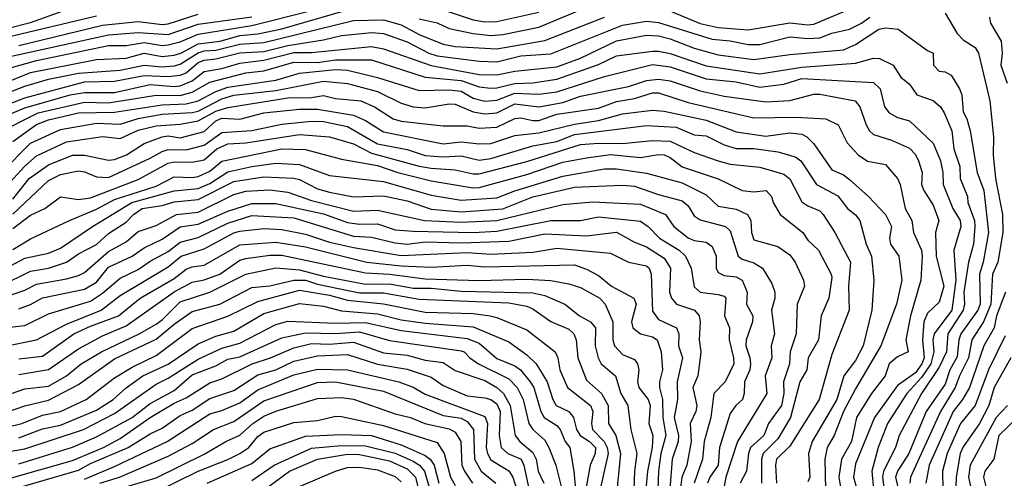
# Model space of a CAD drawing. Header units: metres. Extents: x -51132 to -49532, y -231222 to -229437.
# Tile 342 of 656: x -51086 to -51004, y -229551 to -229513. Entities that reach past the tile are written whole.
import ezdxf

# ---------------------------------------------------------------- set-up
doc = ezdxf.new("R2010")
doc.units = ezdxf.units.M
for name, color, linetype in [('CONTOUR_HALF', 8, 'Continuous'), ('CONTOUR_INDEX', 1, 'Continuous'), ('CONTOUR_INTER', 3, 'Continuous')]:
    doc.layers.add(name, color=color, linetype=linetype)

msp = doc.modelspace()

# ---------------------------------------------------------------- linework, layer by layer
at = {"layer": 'CONTOUR_HALF'}
for points, elevation in [([(-51052.58, -229512.892), (-51051.08, -229513.221), (-51050.08, -229513.683), (-51048.08, -229514.114), (-51046.58, -229514.269), (-51045.58, -229514.186), (-51042.58, -229513.581), (-51038.08, -229511.708)], 45.5), ([(-51087.58, -229516.219), (-51078.58, -229514.218), (-51076.08, -229514.021), (-51073.58, -229514.189), (-51071.08, -229513.342), (-51066.58, -229512.72)], 44.5), ([(-51087.58, -229520.286), (-51085.58, -229519.487), (-51080.58, -229518.17), (-51078.08, -229518.095), (-51075.58, -229517.625), (-51073.58, -229517.708), (-51072.58, -229517.612), (-51072.08, -229517.402), (-51071.08, -229516.549), (-51070.58, -229516.335), (-51069.58, -229516.243), (-51067.58, -229515.737), (-51065.58, -229515.606), (-51063.58, -229515.105), (-51060.58, -229514.641), (-51059.08, -229514.267), (-51056.58, -229514.026), (-51055.58, -229514.103), (-51053.58, -229514.82), (-51051.789, -229515.759), (-51051.08, -229515.984), (-51047.58, -229516.438), (-51046.08, -229516.489), (-51044.08, -229515.979), (-51041.58, -229515.811), (-51035.58, -229513.413), (-51033.58, -229513.072), (-51032.58, -229513.19), (-51028.08, -229514.585), (-51026.58, -229514.714), (-51025.08, -229515.024), (-51024.08, -229515.036), (-51021.58, -229514.392), (-51020.08, -229514.537), (-51019.08, -229514.47), (-51018.08, -229514.075), (-51016.58, -229513.759), (-51015.58, -229513.259), (-51014.9, -229512.759)], 46.5), ([(-51087.272, -229518.259), (-51085.08, -229517.37), (-51079.58, -229516.294), (-51077.08, -229516.17), (-51075.58, -229515.746), (-51074.08, -229516.048), (-51073.08, -229515.924), (-51072.517, -229515.759), (-51071.08, -229514.973), (-51069.236, -229514.759), (-51067.58, -229514.275), (-51066.08, -229514.13), (-51064.08, -229513.725), (-51058.58, -229512.14)], 45.5), ([(-51087.08, -229514.432), (-51079.58, -229512.632)], 43.5), ([(-51008.58, -229512.414), (-51007.58, -229514.119), (-51007.08, -229514.646), (-51006.08, -229515.296), (-51005.812, -229515.759), (-51004.861, -229519.759), (-51004.555, -229522.759), (-51004.584, -229524.259), (-51004.377, -229526.259), (-51003.792, -229529.259), (-51003.756, -229530.759), (-51004.192, -229533.259), (-51004.623, -229534.259), (-51004.76, -229536.759), (-51005.375, -229538.259), (-51006.373, -229539.759), (-51006.629, -229541.259), (-51007.395, -229542.759), (-51007.748, -229543.759), (-51008.968, -229545.759), (-51011.503, -229551.259), (-51011.547, -229551.759)], 46.5), ([(-51088.08, -229522.572), (-51084.463, -229520.759), (-51080.58, -229519.849), (-51078.58, -229519.929), (-51074.58, -229519.288), (-51072.58, -229519.314), (-51071.58, -229519.03), (-51070.08, -229518.185), (-51067.08, -229517.416), (-51065.58, -229517.234), (-51063.08, -229516.509), (-51061.08, -229516.534), (-51059.58, -229516.318), (-51056.58, -229516.309), (-51052.08, -229517.773), (-51049.08, -229518.054), (-51047.58, -229518.585), (-51046.58, -229518.687), (-51046.08, -229518.671), (-51044.58, -229518.291), (-51043.08, -229518.246), (-51041.08, -229517.935), (-51037.58, -229516.701), (-51036.08, -229515.989), (-51033.08, -229515.603), (-51032.58, -229515.587), (-51031.58, -229515.799), (-51028.58, -229516.833), (-51024.08, -229517.49), (-51020.58, -229516.934), (-51016.08, -229516.6), (-51014.58, -229516.189), (-51014.08, -229516.212), (-51012.946, -229516.759), (-51012.301, -229517.759), (-51011.58, -229518.347), (-51010.947, -229519.259), (-51009.58, -229519.724), (-51008.991, -229520.259), (-51008.675, -229520.759), (-51008.029, -229522.259), (-51007.867, -229523.759), (-51007.356, -229525.259), (-51007.332, -229526.259), (-51006.719, -229527.759), (-51006.68, -229528.259), (-51006.13, -229529.759), (-51006.1, -229530.259), (-51006.23, -229531.759), (-51006.628, -229533.259), (-51007.028, -229535.759), (-51006.963, -229536.759), (-51007.09, -229537.259), (-51008.361, -229539.259), (-51008.49, -229540.759), (-51009.08, -229542.044), (-51010.564, -229544.259), (-51012.441, -229547.759), (-51012.751, -229548.759), (-51013.738, -229550.759), (-51013.83, -229551.259), (-51013.648, -229552.759)], 47.5), ([(-51087.528, -229525.759), (-51085.08, -229523.291), (-51082.58, -229522.139), (-51079.58, -229521.632), (-51077.58, -229521.707), (-51076.08, -229521.224), (-51074.08, -229520.876), (-51071.58, -229520.734), (-51071.08, -229520.627), (-51069.08, -229519.587), (-51068.08, -229519.264), (-51064.58, -229518.894), (-51060.58, -229518.105), (-51058.58, -229518.287), (-51056.08, -229518.962), (-51054.08, -229519.947), (-51053.08, -229520.264), (-51052.08, -229520.343), (-51050.08, -229520.006), (-51049.58, -229520.032), (-51048.08, -229520.674), (-51047.08, -229520.839), (-51046.08, -229520.754), (-51044.58, -229519.999), (-51042.58, -229520.248), (-51040.58, -229519.893), (-51039.08, -229519.366), (-51035.08, -229518.552), (-51033.58, -229518.047), (-51032.58, -229517.926), (-51031.58, -229518.086), (-51029.08, -229518.9), (-51027.08, -229519.357), (-51023.58, -229519.823), (-51021.58, -229519.719), (-51019.58, -229519.191), (-51019.08, -229519.179), (-51016.123, -229519.759), (-51015.72, -229520.259), (-51015.206, -229521.759), (-51014.917, -229522.259), (-51014.58, -229522.57), (-51013.08, -229523.046), (-51011.58, -229523.71), (-51011.08, -229524.236), (-51010.819, -229524.759), (-51010.527, -229525.759), (-51010.557, -229526.759), (-51010.381, -229527.259), (-51009.58, -229528.48), (-51009.11, -229529.759), (-51009.4, -229530.759), (-51009.333, -229532.759), (-51008.712, -229535.259), (-51009.08, -229536.616), (-51010.08, -229537.532), (-51010.374, -229538.259), (-51010.485, -229539.759), (-51010.343, -229541.259), (-51010.533, -229541.759), (-51011.08, -229542.519), (-51012.58, -229543.584), (-51014.511, -229546.259), (-51016.08, -229550.135), (-51016.255, -229551.259), (-51015.973, -229552.259)], 48.5), ([(-51086.58, -229527.986), (-51085.198, -229526.259), (-51083.58, -229525.12), (-51081.58, -229524.306), (-51080.58, -229524.309), (-51078.58, -229524.707), (-51078.08, -229524.654), (-51077.062, -229524.259), (-51075.58, -229523.308), (-51074.08, -229522.762), (-51073.58, -229522.691), (-51072.58, -229522.842), (-51070.58, -229522.304), (-51069.58, -229521.431), (-51069.08, -229521.206), (-51067.58, -229521.284), (-51065.58, -229520.756), (-51062.58, -229520.44), (-51061.08, -229520.442), (-51058.08, -229520.942), (-51057.08, -229521.391), (-51055.58, -229522.344), (-51050.58, -229523.336), (-51049.08, -229523.181), (-51047.58, -229523.344), (-51046.58, -229523.309), (-51044.58, -229522.64), (-51042.58, -229522.424), (-51039.58, -229521.69), (-51037.58, -229521.402), (-51035.58, -229520.851), (-51033.08, -229520.538), (-51032.08, -229520.618), (-51028.58, -229521.367), (-51026.08, -229522.358), (-51023.58, -229522.703), (-51021.58, -229522.43), (-51020.58, -229522.546), (-51020.169, -229522.759), (-51019.58, -229523.351), (-51018.08, -229525.513), (-51017.08, -229525.931), (-51016.58, -229526.343), (-51014.99, -229527.759), (-51013.58, -229529.255), (-51013.082, -229530.259), (-51013.254, -229531.259), (-51013.173, -229531.759), (-51012.474, -229532.759), (-51012.202, -229534.759), (-51012.663, -229536.759), (-51013.957, -229540.259), (-51016.08, -229543.868), (-51017.081, -229545.759), (-51017.861, -229547.759), (-51018.455, -229548.759), (-51018.66, -229549.759), (-51018.611, -229552.259)], 49.5), ([(-51086.58, -229530.448), (-51085.08, -229529.317), (-51083.886, -229528.759), (-51082.58, -229527.796), (-51081.08, -229528.008), (-51080.08, -229527.869), (-51076.08, -229526.343), (-51073.58, -229524.962), (-51073.08, -229524.847), (-51071.58, -229524.883), (-51070.58, -229524.688), (-51069.5, -229523.759), (-51068.58, -229523.355), (-51067.08, -229523.254), (-51062.58, -229522.572), (-51060.08, -229522.755), (-51058.08, -229523.341), (-51056.58, -229524.121), (-51052.58, -229525.207), (-51051.58, -229525.399), (-51049.58, -229525.516), (-51048.08, -229525.869), (-51047.58, -229525.871), (-51043.58, -229524.818), (-51039.08, -229523.417), (-51037.58, -229523.283), (-51035.58, -229523.319), (-51033.08, -229523.069), (-51031.58, -229523.137), (-51029.58, -229524.065), (-51027.58, -229524.768), (-51026.58, -229525.051), (-51024.08, -229525.3), (-51022.08, -229525.899), (-51021.58, -229526.278), (-51020.58, -229528.196), (-51020.08, -229528.55), (-51019.08, -229528.969), (-51018.796, -229529.259), (-51017.822, -229530.759), (-51016.496, -229533.259), (-51016.674, -229535.259), (-51016.629, -229537.259), (-51018.08, -229540.992), (-51019.131, -229544.759), (-51021.58, -229548.648), (-51022.707, -229549.759), (-51022.792, -229550.259), (-51022.691, -229551.759)], 50.5), ([(-51087.08, -229533.73), (-51085.58, -229532.926), (-51083.58, -229532.494), (-51082.58, -229532.081), (-51079.914, -229530.259), (-51076.625, -229528.259), (-51073.08, -229527.289), (-51071.08, -229527.085), (-51070.08, -229526.683), (-51068.58, -229525.68), (-51066.58, -229525.234), (-51064.58, -229524.963), (-51062.58, -229525.091), (-51060.08, -229526.012), (-51055.58, -229526.496), (-51051.58, -229527.642), (-51049.08, -229528.078), (-51046.08, -229527.861), (-51044.58, -229527.275), (-51040.58, -229526.054), (-51037.08, -229525.435), (-51036.08, -229525.452), (-51033.58, -229525.811), (-51030.58, -229526.61), (-51028.58, -229527.617), (-51027.58, -229528.554), (-51026.08, -229528.825), (-51025.131, -229529.259), (-51024.849, -229529.759), (-51024.783, -229530.759), (-51024.58, -229531.382), (-51022.58, -229531.945), (-51021.58, -229532.654), (-51021.147, -229533.259), (-51020.45, -229534.759), (-51020.369, -229535.259), (-51020.959, -229536.759), (-51021.052, -229539.259), (-51021.551, -229540.759), (-51021.608, -229541.759), (-51022.112, -229543.259), (-51022.081, -229544.259), (-51022.271, -229545.259), (-51023.379, -229546.759), (-51023.756, -229547.759), (-51024.862, -229548.759), (-51025.033, -229549.259), (-51025.214, -229550.759), (-51025.728, -229551.759)], 51.5), ([(-51087.514, -229536.259), (-51085.58, -229535.6), (-51084.58, -229535.088), (-51082.08, -229534.661), (-51081.08, -229534.357), (-51080.58, -229534.11), (-51078.58, -229532.374), (-51077.08, -229531.541), (-51076.08, -229530.684), (-51074.58, -229530.182), (-51072.877, -229529.259), (-51071.08, -229529.059), (-51068.08, -229527.583), (-51067.08, -229527.316), (-51065.08, -229527.206), (-51063.58, -229527.388), (-51061.58, -229528.083), (-51058.08, -229528.996), (-51056.08, -229528.911), (-51052.151, -229529.759), (-51049.08, -229529.907), (-51046.08, -229529.758), (-51040.58, -229528.431), (-51038.08, -229528.207), (-51034.08, -229528.409), (-51031.98, -229529.259), (-51031.29, -229530.259), (-51030.08, -229531.216), (-51029.58, -229531.449), (-51028.58, -229531.593), (-51028.08, -229531.946), (-51027.745, -229532.759), (-51027.742, -229533.759), (-51027.58, -229534.119), (-51027.08, -229534.368), (-51026.08, -229534.485), (-51025.572, -229534.759), (-51025.161, -229535.759), (-51025.194, -229536.759), (-51024.672, -229537.759), (-51024.714, -229538.259), (-51025.235, -229539.759), (-51025.268, -229540.259), (-51024.941, -229541.259), (-51024.86, -229541.759), (-51024.941, -229542.259), (-51025.367, -229543.259), (-51025.391, -229544.259), (-51025.535, -229544.759), (-51026.101, -229545.259), (-51026.58, -229545.932), (-51027.477, -229548.759), (-51027.569, -229550.259), (-51028.266, -229551.259), (-51028.474, -229551.759)], 52.5), ([(-51089.58, -229539.01), (-51085.58, -229538.556), (-51083.58, -229537.584), (-51080.08, -229536.518), (-51079.08, -229535.861), (-51077.58, -229534.598), (-51076.08, -229533.86), (-51075.08, -229533.158), (-51073.58, -229532.361), (-51072.58, -229531.578), (-51071.08, -229531.178), (-51068.58, -229530), (-51066.58, -229529.342), (-51063.08, -229529.551), (-51058.08, -229531.068), (-51056.58, -229531.157), (-51054.58, -229531.635), (-51053.58, -229531.74), (-51052.08, -229531.542), (-51049.08, -229531.626), (-51045.08, -229531.51), (-51042.08, -229530.895), (-51038.58, -229531.037), (-51036.08, -229530.752), (-51034.58, -229531.593), (-51033.58, -229531.964), (-51032.08, -229532.919), (-51031.556, -229533.759), (-51031.644, -229535.759), (-51031.493, -229536.259), (-51031.067, -229536.759), (-51029.55, -229537.259), (-51029.167, -229537.759), (-51029.079, -229538.259), (-51029.168, -229539.759), (-51029.02, -229540.759), (-51029.075, -229541.259), (-51029.287, -229542.759), (-51029.707, -229543.759), (-51029.358, -229545.259), (-51029.436, -229545.759), (-51029.916, -229546.759), (-51029.847, -229548.259), (-51030.21, -229550.259), (-51030.612, -229551.259), (-51030.874, -229553.259)], 53.5), ([(-51086.08, -229541.334), (-51084.08, -229541.116), (-51081.474, -229539.259), (-51080.08, -229538.612), (-51077.733, -229537.759), (-51075.914, -229536.259), (-51073.08, -229534.611), (-51072.08, -229533.838), (-51071.58, -229533.638), (-51070.58, -229533.497), (-51067.58, -229531.813), (-51064.58, -229531.579), (-51062.08, -229531.976), (-51056.975, -229533.259), (-51054.08, -229533.564), (-51051.58, -229533.678), (-51048.58, -229533.515), (-51047.08, -229533.638), (-51039.58, -229533.491), (-51038.58, -229533.831), (-51037.58, -229534.38), (-51036.511, -229535.259), (-51034.641, -229536.259), (-51034.443, -229536.759), (-51034.816, -229538.259), (-51034.703, -229538.759), (-51034.08, -229539.245), (-51033.08, -229539.496), (-51032.671, -229539.759), (-51032.333, -229540.759), (-51032.227, -229542.259), (-51032.484, -229543.259), (-51032.477, -229543.759), (-51032.223, -229544.759), (-51032.215, -229546.259), (-51031.964, -229547.759), (-51032.362, -229549.259), (-51032.577, -229550.759), (-51032.613, -229552.259)], 54.5), ([(-51088.08, -229544.718), (-51085.58, -229543.867), (-51083.58, -229543.622), (-51082.08, -229542.778), (-51080.845, -229541.759), (-51079.162, -229540.759), (-51075.998, -229539.259), (-51074.58, -229538.431), (-51074.08, -229538.078), (-51072.58, -229536.562), (-51070.08, -229535.779), (-51067.08, -229534.26), (-51064.58, -229533.721), (-51062.58, -229533.904), (-51060.58, -229534.427), (-51057.08, -229535.083), (-51055.08, -229535.063), (-51053.08, -229535.439), (-51051.58, -229535.433), (-51049.08, -229535.672), (-51043.08, -229535.814), (-51042.08, -229536.056), (-51040.398, -229536.759), (-51039.175, -229537.759), (-51038.255, -229538.259), (-51037.825, -229538.759), (-51037.857, -229540.259), (-51037.609, -229541.259), (-51037.357, -229541.759), (-51036.165, -229542.759), (-51035.724, -229544.259), (-51035.127, -229545.259), (-51034.888, -229547.259), (-51034.368, -229549.259), (-51034.588, -229550.759), (-51034.637, -229552.259)], 55.5), ([(-51087.08, -229547.069), (-51085.82, -229546.759), (-51084.08, -229546.051), (-51082.58, -229545.743), (-51080.429, -229544.759), (-51078.08, -229542.95), (-51076.58, -229542.036), (-51074.58, -229541.078), (-51071.58, -229538.812), (-51068.58, -229537.764), (-51066.08, -229536.553), (-51062.58, -229535.587), (-51060.08, -229536.008), (-51058.58, -229536.441), (-51055.58, -229536.739), (-51052.08, -229537.429), (-51048.08, -229537.56), (-51046.652, -229537.759), (-51046.08, -229537.879), (-51043.58, -229538.933), (-51041.201, -229540.759), (-51040.977, -229541.259), (-51040.812, -229542.259), (-51040.19, -229543.759), (-51038.265, -229545.259), (-51038.069, -229545.759), (-51038.178, -229546.759), (-51038.096, -229547.259), (-51037.121, -229548.259), (-51036.864, -229548.759), (-51036.788, -229549.259), (-51037.451, -229552.259)], 56.5), ([(-51087.08, -229549.128), (-51085.58, -229548.876), (-51080.662, -229547.259), (-51078.08, -229545.923), (-51074.58, -229543.461), (-51073.58, -229542.955), (-51071.08, -229541.362), (-51069.08, -229540.447), (-51067.58, -229540.035), (-51064.58, -229538.484), (-51063.58, -229538.187), (-51059.58, -229538.35), (-51057.08, -229538.305), (-51054.08, -229538.966), (-51048.58, -229539.643), (-51047.58, -229540.025), (-51046.08, -229541.319), (-51044.58, -229541.944), (-51044.12, -229542.259), (-51043.303, -229543.259), (-51043, -229543.759), (-51042.42, -229545.759), (-51042.14, -229546.259), (-51041.08, -229546.935), (-51040.778, -229547.259), (-51040.362, -229548.259), (-51039.99, -229548.759), (-51039.646, -229550.759), (-51039.511, -229552.259)], 57.5), ([(-51003.58, -229539.42), (-51004.978, -229542.259), (-51006.08, -229545.247), (-51007.298, -229546.759), (-51008.417, -229549.259), (-51008.813, -229550.759), (-51008.791, -229552.259)], 45.5), ([(-51087.08, -229551.419), (-51081.58, -229549.844), (-51078.985, -229548.759), (-51077.58, -229548.024), (-51075.08, -229546.248), (-51073.08, -229545.054), (-51072.08, -229544.611), (-51070.08, -229543.362), (-51069.08, -229543.034), (-51066.555, -229541.759), (-51065.022, -229541.259), (-51063.08, -229540.429), (-51061.58, -229540.065), (-51060.08, -229540.117), (-51058.08, -229539.957), (-51055.58, -229540.842), (-51053.58, -229541.034), (-51052.08, -229541.456), (-51050.58, -229541.648), (-51049.58, -229542.316), (-51047.08, -229543.174), (-51046.091, -229543.759), (-51045.539, -229544.259), (-51044.982, -229545.259), (-51044.567, -229547.759), (-51044.172, -229548.259), (-51043.08, -229549.192), (-51042.799, -229549.759), (-51042.62, -229550.759), (-51042.165, -229551.759)], 58.5), ([(-51080.58, -229551.408), (-51078.08, -229550.362), (-51073.666, -229548.259), (-51070.08, -229545.958), (-51069.08, -229545.679), (-51067.58, -229545.036), (-51066.08, -229543.928), (-51063.08, -229542.694), (-51061.08, -229542.223), (-51058.58, -229542.272), (-51054.28, -229543.259), (-51053.08, -229543.719), (-51052.08, -229544.316), (-51047.08, -229546.186), (-51046.856, -229546.759), (-51046.979, -229548.759), (-51046.867, -229549.259), (-51046.58, -229549.789), (-51045.08, -229550.728), (-51044.742, -229551.259), (-51043.631, -229554.759)], 59.5), ([(-51077.58, -229552.188), (-51074.58, -229551.309), (-51070.58, -229549.335), (-51068.763, -229548.259), (-51067.58, -229547.749), (-51066.491, -229546.759), (-51065.58, -229546.153), (-51064.58, -229545.735), (-51061.08, -229544.673), (-51059.08, -229544.58), (-51058.08, -229544.71), (-51054.58, -229545.952), (-51053.315, -229546.259), (-51052.117, -229546.759), (-51050.08, -229547.213), (-51049.58, -229547.472), (-51049.109, -229548.259), (-51049.024, -229550.259), (-51048.797, -229550.759), (-51048.134, -229551.759)], 60.5), ([(-51003.379, -229545.259), (-51004.333, -229546.259), (-51006.5, -229550.259), (-51006.633, -229551.259), (-51006.409, -229552.259)], 44.5), ([(-51070.33, -229551.759), (-51066.58, -229550.104), (-51065.08, -229548.885), (-51062.08, -229547.823), (-51059.08, -229547.677), (-51056.58, -229547.771), (-51054.08, -229548.542), (-51052.08, -229549.425), (-51051.665, -229549.759), (-51051.32, -229550.259), (-51050.932, -229551.759)], 61.5), ([(-51066.08, -229552.701), (-51063.42, -229550.759), (-51061.08, -229549.74), (-51058.58, -229549.335), (-51057.58, -229549.345), (-51055.08, -229549.89), (-51053.58, -229550.555), (-51052.883, -229551.259), (-51052.268, -229553.759)], 62.5)]:
    msp.add_lwpolyline(points, dxfattribs=dict(at, elevation=elevation))
at = {"layer": 'CONTOUR_INDEX'}
for points, elevation in [([(-51051.58, -229511.801), (-51048.08, -229512.967), (-51047.08, -229513.142), (-51046.08, -229513.099), (-51042.58, -229512.336)], 45), ([(-51087.08, -229517.083), (-51084.58, -229516.365), (-51078.58, -229515.121), (-51077.08, -229515.112), (-51075.58, -229514.88), (-51074.08, -229515.113), (-51073.58, -229515.066), (-51072.58, -229514.802), (-51071.08, -229514.167), (-51066.58, -229513.457), (-51061.58, -229512.176)], 45), ([(-51086.58, -229529.23), (-51083.58, -229526.428), (-51082.58, -229525.903), (-51081.08, -229525.608), (-51080.58, -229525.685), (-51079.58, -229526.118), (-51078.58, -229526.157), (-51075.08, -229524.556), (-51074.08, -229523.983), (-51073.58, -229523.829), (-51072.08, -229523.842), (-51070.58, -229523.456), (-51069.08, -229522.392), (-51066.58, -229522.246), (-51064.08, -229521.693), (-51061.58, -229521.452), (-51060.58, -229521.482), (-51058.58, -229521.896), (-51056.08, -229523.343), (-51053.58, -229523.818), (-51052.08, -229524.318), (-51050.58, -229524.433), (-51049.08, -229524.361), (-51047.58, -229524.718), (-51046.58, -229524.587), (-51043.08, -229523.53), (-51041.08, -229523.155), (-51039.58, -229522.567), (-51033.58, -229521.812), (-51031.08, -229521.951), (-51029.58, -229522.583), (-51028.58, -229522.693), (-51027.08, -229523.427), (-51026.08, -229523.748), (-51024.58, -229523.739), (-51022.58, -229524.015), (-51021.691, -229524.259), (-51021.08, -229524.462), (-51020.663, -229524.759), (-51019.359, -229526.759), (-51017.58, -229527.704), (-51016.765, -229528.759), (-51016.08, -229529.293), (-51015.727, -229529.759), (-51015.196, -229531.759), (-51014.751, -229532.759), (-51014.559, -229534.759), (-51014.716, -229537.259), (-51015.453, -229540.259), (-51016.08, -229541.491), (-51017.069, -229542.759), (-51017.66, -229544.759), (-51019.706, -229548.259), (-51020.025, -229549.259), (-51019.907, -229551.259), (-51020.08, -229551.644)], 50), ([(-51086.08, -229542.655), (-51083.58, -229542.238), (-51081.08, -229540.501), (-51079.08, -229539.429), (-51077.08, -229538.575), (-51073.08, -229535.74), (-51071.58, -229534.929), (-51070.58, -229534.742), (-51069.269, -229534.259), (-51067.58, -229533.084), (-51067.08, -229532.941), (-51065.08, -229532.665), (-51064.08, -229532.663), (-51057.08, -229534.157), (-51055.08, -229534.254), (-51052.08, -229534.663), (-51047.58, -229534.781), (-51043.58, -229534.689), (-51041.58, -229534.8), (-51040.08, -229535.058), (-51039.08, -229535.376), (-51037.486, -229536.259), (-51037.02, -229536.759), (-51036.393, -229538.259), (-51036.389, -229539.759), (-51036.237, -229540.259), (-51035.58, -229540.971), (-51034.58, -229541.393), (-51034.315, -229541.759), (-51034.217, -229542.259), (-51034.328, -229543.259), (-51034.21, -229543.759), (-51033.441, -229544.759), (-51033.272, -229545.259), (-51033.388, -229546.759), (-51033.054, -229547.759), (-51033.104, -229548.759), (-51033.489, -229550.759), (-51033.622, -229552.259)], 55), ([(-51003.09, -229541.259), (-51004.483, -229543.759), (-51004.946, -229545.259), (-51005.731, -229546.759), (-51007.08, -229548.709), (-51007.334, -229549.259), (-51007.683, -229551.259), (-51007.714, -229552.759)], 45), ([(-51079.291, -229551.759), (-51077.658, -229551.259), (-51073.58, -229549.503), (-51071.58, -229548.443), (-51069.783, -229547.259), (-51068.08, -229546.6), (-51065.58, -229544.868), (-51061.08, -229543.322), (-51059.58, -229543.279), (-51055.58, -229544.04), (-51050.58, -229546.088), (-51049.08, -229546.327), (-51048.58, -229546.603), (-51048.046, -229547.259), (-51047.97, -229549.759), (-51047.403, -229550.759), (-51046.182, -229551.759)], 60)]:
    msp.add_lwpolyline(points, dxfattribs=dict(at, elevation=elevation))
at = {"layer": 'CONTOUR_INTER'}
for points, elevation in [([(-51087.08, -229513.683), (-51085.08, -229513.195), (-51081.58, -229511.935)], 43), ([(-51087.58, -229519.296), (-51085.58, -229518.514), (-51083.58, -229517.936), (-51081.08, -229517.423), (-51077.58, -229517.193), (-51075.58, -229516.775), (-51074.08, -229516.902), (-51073.08, -229516.807), (-51072.58, -229516.682), (-51071.08, -229515.72), (-51070.58, -229515.551), (-51069.58, -229515.52), (-51067.58, -229515.001), (-51065.58, -229514.859), (-51058.08, -229513.022), (-51055.58, -229512.964), (-51054.08, -229513.393), (-51052.58, -229514.187), (-51050.58, -229515.017), (-51049.58, -229515.203), (-51046.08, -229515.393), (-51042.08, -229514.707), (-51037.08, -229512.755)], 46), ([(-51086.08, -229515.126), (-51079.08, -229513.41), (-51076.08, -229513.118), (-51074.08, -229513.356), (-51073.58, -229513.313), (-51071.08, -229512.5)], 44), ([(-51032.08, -229512.02), (-51029.08, -229513.273), (-51027.58, -229513.613), (-51025.08, -229513.811), (-51021.58, -229513.234), (-51020.08, -229513.394), (-51019.58, -229513.335), (-51016.58, -229512.079)], 46), ([(-51004.881, -229512.759), (-51004.791, -229513.259), (-51003.904, -229514.759), (-51003.835, -229515.759), (-51003.929, -229516.759), (-51003.39, -229518.259)], 46), ([(-51088.58, -229521.605), (-51085.58, -229520.33), (-51081.77, -229519.259), (-51080.58, -229519.043), (-51078.08, -229519.041), (-51075.08, -229518.394), (-51073.08, -229518.56), (-51072.58, -229518.487), (-51071.58, -229518.062), (-51070.58, -229517.301), (-51069.08, -229517.047), (-51067.58, -229516.594), (-51065.58, -229516.34), (-51063.08, -229515.699), (-51061.58, -229515.694), (-51056.58, -229515.207), (-51055.58, -229515.403), (-51051.58, -229516.802), (-51047.58, -229517.533), (-51046.08, -229517.58), (-51044.58, -229517.274), (-51041.08, -229516.907), (-51039.08, -229516.171), (-51036.08, -229514.714), (-51033.58, -229514.266), (-51032.58, -229514.298), (-51031.58, -229514.552), (-51029.58, -229515.347), (-51027.58, -229515.887), (-51024.58, -229516.288), (-51021.58, -229515.865), (-51017.08, -229515.471), (-51016.08, -229515.044), (-51014.14, -229513.759), (-51013.58, -229513.645), (-51012.523, -229513.759), (-51010.08, -229515.524), (-51009.586, -229515.759), (-51009.573, -229516.759), (-51009.08, -229517.259), (-51008.58, -229517.329), (-51008.08, -229517.607), (-51007.4, -229518.759), (-51007.209, -229519.259), (-51007.08, -229520.669), (-51006.773, -229521.259), (-51006.5, -229522.259), (-51005.919, -229525.759), (-51005.364, -229527.259), (-51004.968, -229530.759), (-51005.411, -229533.259), (-51005.708, -229534.259), (-51005.668, -229536.759), (-51005.845, -229537.259), (-51007.272, -229539.259), (-51007.438, -229539.759), (-51007.58, -229541.188), (-51008.199, -229542.259), (-51008.58, -229543.466), (-51010.174, -229545.759), (-51011.632, -229549.259), (-51012.568, -229550.759), (-51012.745, -229551.259), (-51012.278, -229553.259)], 47), ([(-51086.58, -229523.155), (-51084.58, -229521.737), (-51083.58, -229521.338), (-51081.08, -229520.744), (-51078.08, -229520.69), (-51074.08, -229520.079), (-51072.08, -229520), (-51071.08, -229519.75), (-51069.58, -229518.964), (-51068.58, -229518.592), (-51064.58, -229518.014), (-51062.58, -229517.425), (-51059.58, -229517.124), (-51058.58, -229517.184), (-51056.08, -229517.791), (-51052.58, -229518.893), (-51050.08, -229518.828), (-51049.08, -229518.938), (-51048.08, -229519.524), (-51047.08, -229519.774), (-51046.08, -229519.68), (-51044.58, -229519.116), (-51042.58, -229519.187), (-51041.08, -229518.988), (-51037.08, -229517.71), (-51033.08, -229516.713), (-51031.58, -229516.902), (-51028.58, -229517.9), (-51026.08, -229518.161), (-51024.08, -229518.595), (-51022.08, -229518.349), (-51020.58, -229517.877), (-51014.58, -229518.221), (-51014.02, -229518.759), (-51013.675, -229520.259), (-51013.286, -229520.759), (-51012.58, -229521.135), (-51011.58, -229521.417), (-51009.58, -229523.285), (-51008.971, -229524.759), (-51008.771, -229525.759), (-51008.766, -229526.759), (-51007.959, -229528.759), (-51007.328, -229529.759), (-51007.28, -229530.259), (-51007.863, -229532.259), (-51007.702, -229534.759), (-51008.034, -229537.259), (-51009.509, -229539.259), (-51009.628, -229539.759), (-51009.539, -229540.759), (-51009.79, -229541.759), (-51010.58, -229542.921), (-51011.802, -229544.259), (-51013.426, -229546.759), (-51014.202, -229548.759), (-51014.716, -229550.759), (-51014.571, -229552.259)], 48), ([(-51087.439, -229527.259), (-51085.58, -229525.227), (-51084.58, -229524.364), (-51082.08, -229523.187), (-51079.08, -229522.736), (-51077.58, -229522.889), (-51076.08, -229522.217), (-51074.58, -229521.84), (-51072.58, -229521.705), (-51071.08, -229521.433), (-51069.58, -229520.618), (-51068.58, -229520.303), (-51063.58, -229519.501), (-51061.58, -229519.475), (-51060.58, -229519.304), (-51059.58, -229519.565), (-51057.471, -229519.759), (-51056.324, -229520.259), (-51054.751, -229521.259), (-51054.08, -229521.454), (-51050.58, -229521.842), (-51048.58, -229521.833), (-51047.58, -229522.027), (-51046.08, -229521.95), (-51044.58, -229521.242), (-51044.08, -229521.176), (-51043.08, -229521.398), (-51042.58, -229521.384), (-51041.08, -229520.866), (-51037.58, -229520.366), (-51036.08, -229519.809), (-51034.58, -229519.547), (-51033.08, -229519.088), (-51032.58, -229519.066), (-51030.08, -229519.893), (-51024.58, -229521.18), (-51021.08, -229521.122), (-51018.58, -229521.254), (-51017.549, -229521.759), (-51016.791, -229523.259), (-51015.853, -229524.259), (-51015.08, -229524.806), (-51013.58, -229525.09), (-51012.577, -229526.259), (-51012.359, -229526.759), (-51011.928, -229528.759), (-51011.388, -229529.759), (-51011.239, -229530.759), (-51010.58, -229532.237), (-51010.516, -229532.759), (-51010.615, -229534.759), (-51011.494, -229537.759), (-51011.881, -229539.759), (-51011.692, -229540.759), (-51012.58, -229541.187), (-51013.285, -229541.759), (-51013.616, -229542.759), (-51014.749, -229544.259), (-51016.014, -229546.259), (-51016.417, -229548.259), (-51017.27, -229549.759), (-51017.477, -229551.259), (-51017.323, -229552.259)], 49), ([(-51086.58, -229532.189), (-51085.08, -229531.306), (-51081.843, -229529.759), (-51079.58, -229528.83), (-51078.08, -229528.019), (-51074.58, -229526.905), (-51073.08, -229526.099), (-51071.58, -229526.175), (-51071.08, -229526.071), (-51070.08, -229525.63), (-51069.08, -229524.801), (-51064.08, -229523.773), (-51062.08, -229523.831), (-51059.08, -229524.622), (-51056.08, -229525.156), (-51054.372, -229525.759), (-51051.58, -229526.458), (-51048.08, -229527.037), (-51047.58, -229527.016), (-51043.58, -229525.918), (-51040.58, -229524.881), (-51038.58, -229524.511), (-51036.58, -229524.232), (-51034.08, -229524.491), (-51032.58, -229524.244), (-51032.08, -229524.272), (-51031.58, -229524.506), (-51030.58, -229525.278), (-51027.58, -229526.269), (-51025.58, -229527.247), (-51024.58, -229527.362), (-51023.558, -229527.259), (-51023.105, -229527.759), (-51022.969, -229528.259), (-51022.382, -229529.259), (-51020.499, -229530.759), (-51020.08, -229531.401), (-51019.198, -229532.259), (-51018.114, -229534.259), (-51018.08, -229534.552), (-51018.323, -229536.259), (-51018.968, -229537.759), (-51019.189, -229539.759), (-51020.046, -229541.259), (-51020.158, -229542.259), (-51020.75, -229543.259), (-51021.513, -229546.259), (-51022.58, -229548.04), (-51023.818, -229549.259), (-51023.942, -229549.759), (-51023.96, -229551.759)], 51), ([(-51087.58, -229535.243), (-51085.08, -229534.006), (-51083.58, -229533.75), (-51082.08, -229533.242), (-51081.08, -229532.556), (-51079.58, -229531.764), (-51078.58, -229530.86), (-51077.08, -229529.92), (-51076.469, -229529.259), (-51075.762, -229528.759), (-51074.08, -229528.509), (-51073.08, -229528.193), (-51071.08, -229528.015), (-51068.08, -229526.506), (-51065.58, -229526.12), (-51063.08, -229526.212), (-51062.58, -229526.338), (-51061.08, -229527.124), (-51060.08, -229527.406), (-51058.08, -229527.785), (-51055.58, -229527.692), (-51053.58, -229528.132), (-51051.58, -229528.822), (-51049.08, -229529.033), (-51045.58, -229528.799), (-51043.08, -229527.784), (-51039.58, -229526.966), (-51035.58, -229526.816), (-51034.58, -229526.892), (-51032.58, -229527.596), (-51030.58, -229528.126), (-51030.08, -229528.527), (-51029.58, -229529.363), (-51029.08, -229529.724), (-51026.965, -229530.259), (-51026.58, -229530.633), (-51025.903, -229532.759), (-51025.58, -229533.015), (-51024.58, -229533.297), (-51023.859, -229533.759), (-51023.08, -229535.037), (-51022.839, -229535.759), (-51022.842, -229536.259), (-51023.129, -229537.259), (-51022.873, -229539.259), (-51023.148, -229540.259), (-51023.095, -229541.259), (-51023.639, -229542.759), (-51023.496, -229544.259), (-51025.968, -229548.259), (-51026.94, -229551.259), (-51027.208, -229552.759)], 52), ([(-51086.08, -229537.166), (-51085.08, -229536.81), (-51084.08, -229536.243), (-51080.58, -229535.517), (-51079.58, -229534.936), (-51078.58, -229533.664), (-51076.591, -229532.759), (-51075.58, -229532.059), (-51074.08, -229531.33), (-51072.58, -229530.301), (-51071.08, -229530.067), (-51068.58, -229528.982), (-51066.58, -229528.343), (-51064.58, -229528.332), (-51060.58, -229529.197), (-51058.58, -229529.941), (-51057.58, -229530.073), (-51056.08, -229530.058), (-51054.58, -229530.551), (-51053.08, -229530.647), (-51048.08, -229530.763), (-51046.08, -229530.648), (-51041.58, -229529.753), (-51039.08, -229529.767), (-51037.58, -229529.46), (-51034.08, -229529.822), (-51033.419, -229530.259), (-51032.475, -229531.259), (-51030.85, -229532.259), (-51030.32, -229532.759), (-51029.824, -229533.759), (-51029.58, -229535.308), (-51029.07, -229535.759), (-51027.58, -229535.96), (-51027.08, -229536.095), (-51026.939, -229536.259), (-51027.048, -229537.759), (-51026.623, -229538.759), (-51026.654, -229539.759), (-51026.282, -229541.259), (-51026.271, -229541.759), (-51026.994, -229543.259), (-51027.938, -229544.259), (-51028.192, -229546.259), (-51028.749, -229548.259), (-51028.896, -229549.759), (-51029.597, -229551.759)], 53), ([(-51087.08, -229540.266), (-51084.58, -229539.761), (-51082.08, -229538.439), (-51079.188, -229537.259), (-51077.58, -229536.058), (-51073.58, -229533.643), (-51072.503, -229532.759), (-51070.58, -229532.131), (-51068.08, -229530.797), (-51067.58, -229530.649), (-51065.58, -229530.435), (-51064.08, -229530.534), (-51062.08, -229530.918), (-51060.08, -229531.571), (-51058.08, -229532.039), (-51054.08, -229532.697), (-51048.58, -229532.449), (-51046.58, -229532.592), (-51043.08, -229532.408), (-51041.08, -229532.083), (-51036.58, -229532.512), (-51035.08, -229533.242), (-51033.58, -229533.559), (-51033.346, -229533.759), (-51033.173, -229534.259), (-51033.08, -229537.343), (-51032.58, -229538.048), (-51031.064, -229538.759), (-51030.872, -229539.259), (-51030.898, -229540.259), (-51030.573, -229541.259), (-51030.993, -229543.259), (-51030.981, -229544.759), (-51031.257, -229546.259), (-51030.896, -229547.759), (-51030.923, -229548.259), (-51031.414, -229549.759), (-51031.627, -229552.259)], 54), ([(-51087.58, -229545.972), (-51085.58, -229545.276), (-51083.58, -229544.803), (-51081.08, -229543.509), (-51078.08, -229541.355), (-51074.58, -229539.707), (-51073.08, -229538.433), (-51071.58, -229537.392), (-51069.254, -229536.759), (-51066.58, -229535.369), (-51065.08, -229535.236), (-51063.08, -229534.773), (-51062.08, -229534.768), (-51061.08, -229535.09), (-51057.58, -229535.83), (-51055.58, -229535.835), (-51052.58, -229536.346), (-51045.08, -229536.658), (-51043.58, -229536.933), (-51043.08, -229537.161), (-51041.58, -229538.227), (-51040.08, -229538.871), (-51039.662, -229539.259), (-51039.462, -229539.759), (-51039.31, -229541.259), (-51038.58, -229543.119), (-51037.326, -229544.259), (-51036.769, -229545.259), (-51036.756, -229546.759), (-51036.141, -229547.759), (-51035.747, -229549.259), (-51036.129, -229553.259)], 56), ([(-51003.536, -229535.759), (-51004.301, -229537.759), (-51004.501, -229538.759), (-51005.349, -229540.259), (-51006.567, -229543.759), (-51007.13, -229544.759), (-51007.929, -229545.759), (-51009.916, -229550.259), (-51010.193, -229551.759)], 46), ([(-51086.08, -229547.96), (-51084.08, -229547.215), (-51082.58, -229546.913), (-51079.58, -229545.638), (-51078.182, -229544.759), (-51077.08, -229543.768), (-51075.685, -229542.759), (-51073.58, -229541.79), (-51071.08, -229540.1), (-51069.58, -229539.448), (-51068.08, -229539.036), (-51065.58, -229537.543), (-51062.58, -229536.709), (-51060.58, -229536.927), (-51059.08, -229537.324), (-51056.08, -229537.579), (-51054.08, -229538.086), (-51052.08, -229538.371), (-51048.08, -229538.662), (-51045.08, -229539.927), (-51043.58, -229540.998), (-51042.808, -229541.759), (-51041.871, -229543.259), (-51041.406, -229544.759), (-51041.13, -229545.259), (-51040.059, -229545.759), (-51039.687, -229546.259), (-51039.413, -229547.259), (-51039.131, -229547.759), (-51038.325, -229548.259), (-51037.845, -229548.759), (-51037.874, -229549.259), (-51038.293, -229550.259), (-51038.635, -229552.259)], 57), ([(-51086.08, -229550.124), (-51081.58, -229548.744), (-51079.58, -229547.878), (-51076.601, -229546.259), (-51075.08, -229545.098), (-51073.08, -229543.992), (-51071.58, -229542.691), (-51069.58, -229541.928), (-51068.58, -229541.372), (-51067.58, -229541.187), (-51064.08, -229539.579), (-51062.08, -229539.162), (-51059.58, -229539.22), (-51057.58, -229539.082), (-51055.08, -229539.808), (-51049.08, -229540.667), (-51048.811, -229540.759), (-51048.338, -229541.259), (-51047.609, -229541.759), (-51045.08, -229543.023), (-51044.387, -229543.759), (-51043.897, -229544.759), (-51043.412, -229546.759), (-51043.074, -229547.259), (-51042.08, -229548.144), (-51041.73, -229548.759), (-51041.141, -229550.259), (-51040.644, -229552.259)], 58), ([(-51090.58, -229553.417), (-51081.08, -229550.675), (-51080.08, -229550.098), (-51076.915, -229548.759), (-51075.08, -229547.625), (-51074.08, -229547.161), (-51072.58, -229546.092), (-51071.58, -229545.65), (-51070.08, -229544.66), (-51068.08, -229543.986), (-51066.08, -229542.673), (-51064.58, -229542.257), (-51063.08, -229541.532), (-51061.08, -229541.105), (-51058.58, -229540.991), (-51056.08, -229541.805), (-51053.58, -229542.205), (-51051.58, -229542.882), (-51050.58, -229543.57), (-51048.58, -229544.455), (-51047.08, -229544.615), (-51046.58, -229544.756), (-51046.08, -229545.108), (-51045.806, -229545.759), (-51045.905, -229547.759), (-51045.714, -229548.759), (-51045.172, -229549.259), (-51044.048, -229549.759), (-51043.821, -229550.259), (-51043.184, -229553.259)], 59), ([(-51074.58, -229552.469), (-51071.08, -229550.761), (-51068.58, -229549.78), (-51067.571, -229549.259), (-51066.829, -229548.759), (-51066.08, -229547.848), (-51065.58, -229547.48), (-51063.08, -229546.668), (-51061.08, -229546.499), (-51059.58, -229546.139), (-51059.08, -229546.182), (-51055.58, -229546.936), (-51051.08, -229548.342), (-51050.485, -229549.259), (-51049.953, -229551.259), (-51049.58, -229551.937)], 61), ([(-51002.58, -229546.283), (-51004.092, -229547.759), (-51004.517, -229549.759), (-51005.277, -229550.759), (-51005.37, -229551.259), (-51005.124, -229552.259)], 44), ([(-51066.58, -229551.538), (-51064.707, -229550.259), (-51061.58, -229548.813), (-51059.08, -229548.609), (-51057.08, -229548.64), (-51054.58, -229549.242), (-51053.08, -229549.903), (-51052.556, -229550.259), (-51052.142, -229550.759), (-51051.406, -229553.259)], 62), ([(-51062.58, -229552.045), (-51059.58, -229550.742), (-51058.58, -229550.434), (-51057.58, -229550.426), (-51056.08, -229550.65), (-51054.58, -229551.203), (-51054.08, -229551.638)], 63)]:
    msp.add_lwpolyline(points, dxfattribs=dict(at, elevation=elevation))

doc.saveas('drawing.dxf')
